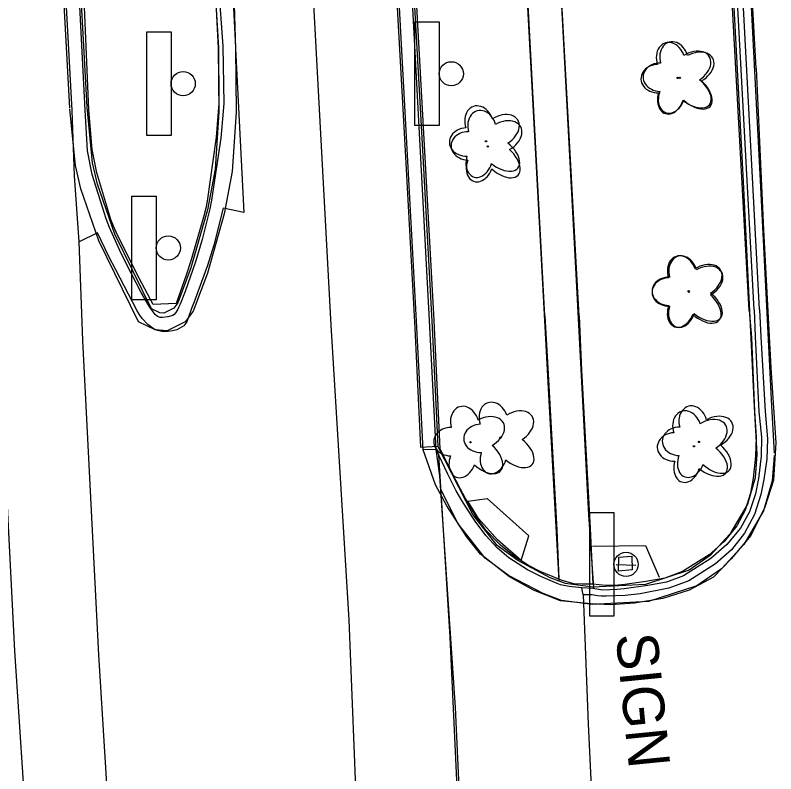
# Model space of a CAD drawing. Extents: x 588843 to 2552415, y 180129 to 269402.
# Drawn here: x 594716.2 to 594826.2, y 184586.7 to 184696.5 of the extents above; entities that cross this region are included whole.
import ezdxf

# ---------------------------------------------------------------- set-up
doc = ezdxf.new("R2010")
doc.units = 0
for name, color, linetype in [('Default', 7, 'Continuous'), ('E_DWY', 7, 'Continuous'), ('E_LAND_Vegetation', 7, 'Continuous'), ('E_MISCPROP_Planter', 7, 'Continuous'), ('E_PATH_Sidewalk', 7, 'Continuous'), ('E_RDWY', 7, 'Continuous'), ('E_RDWY_AsphConc', 7, 'Continuous'), ('E_RDWY_C_and_G', 7, 'Continuous'), ('E_RDWY_PavtEdge', 7, 'Continuous'), ('E_SGN', 7, 'Continuous'), ('E_SGN_Text', 7, 'Continuous'), ('E_STRUCT_Joint', 7, 'Continuous')]:
    doc.layers.add(name, color=color, linetype=linetype)

# ---------------------------------------------------------------- blocks, each defined once
blk = doc.blocks.new('SGN_1')
at = {"layer": 'Default'}
blk.add_lwpolyline([(-3.5, -15), (-10.5, -15), (-10.5, 15), (-3.5, 15)], close=True, dxfattribs=at)
blk.add_circle((0, 0), 3.5, dxfattribs=at)
blk = doc.blocks.new('DTRE_1_1')
at = {"layer": 'Default'}
blk.add_circle((-0.18, 0), 0.183, dxfattribs=at)
for centre, major_axis, ratio in [((-1.87, 5.32), (1.36, -4.98), 0.782863), ((4.06, 2.74), (-5.27, -2.93), 0.691916), ((-5.87, 0.15), (4.93, -0.12), 0.832022), ((3.54, -3.71), (-5.01, 4.58), 0.560249), ((-2.49, -5.24), (1.8, 4.86), 0.716896)]:
    blk.add_ellipse(centre, major_axis=major_axis, ratio=ratio, start_param=1.570796, end_param=4.712389, dxfattribs=at)
blk = doc.blocks.new('DTRE_4')
at = {"layer": 'E_LAND_Vegetation'}
blk.add_circle((-0.6, 0), 0.601, dxfattribs=at)
for centre, major_axis, ratio in [((-6.14, 17.45), (4.46, -16.34), 0.782863), ((13.31, 8.98), (-17.3, -9.61), 0.691916), ((-19.26, 0.5), (16.18, -0.4), 0.832022), ((11.62, -12.16), (-16.44, 15.03), 0.560249), ((-8.18, -17.2), (5.91, 15.93), 0.716896)]:
    blk.add_ellipse(centre, major_axis=major_axis, ratio=ratio, start_param=1.570796, end_param=4.712389, dxfattribs=at)
blk = doc.blocks.new('SIGN_3')
at = {"layer": 'E_SGN'}
blk.add_text('SIGN', height=39.37, dxfattribs=at).set_placement((-56.13, -19.68))

msp = doc.modelspace()

# ---------------------------------------------------------------- linework, layer by layer
at = {"layer": 'E_DWY'}
for points in [[(594823.35, 184688.72), (594822.34, 184707.09), (594821.51, 184721.44), (594820.6, 184737.77), (594819.82, 184751.76), (594819.02, 184762.29), (594817.89, 184766.14), (594816.04, 184769.5), (594814.36, 184771.83), (594812.01, 184774.62), (594809.49, 184776.51), (594807.01, 184777.85), (594804.36, 184779.07), (594801.57, 184779.74), (594799, 184780.2), (594796.53, 184780.25), (594791.54, 184780.11)], [(594820, 184700.38), (594821.46, 184672.4), (594823.08, 184639.78), (594823.47, 184632.92)], [(594822.5, 184700.51), (594823.95, 184672.53), (594825.57, 184639.92), (594825.96, 184633.06)], [(594823.35, 184688.72), (594824.43, 184665.41), (594825.5, 184645.45), (594826.2, 184634.6), (594825.88, 184629.16), (594824.62, 184625.26), (594822.61, 184621.18), (594819.74, 184617.79), (594817.17, 184615.12), (594813.67, 184613.24), (594809.86, 184612.06), (594805.78, 184611.37), (594802.31, 184611.16), (594799.42, 184611.26), (594795.05, 184611.7), (594791.14, 184613.24), (594787.65, 184615.21), (594783.48, 184618.49), (594781.43, 184621.03), (594778.6, 184625.44), (594776.95, 184628.49), (594775.2, 184633.55)], [(594823.47, 184632.92), (594823.21, 184629.51), (594822.13, 184625.72), (594819.54, 184621.34), (594816.71, 184618.26), (594813.66, 184616.17), (594807.33, 184614.09), (594799.74, 184613.7), (594795.79, 184614.21), (594793.58, 184615.05), (594788.86, 184617.53), (594785.9, 184619.71), (594782.37, 184624.2), (594777.31, 184634.09)], [(594825.96, 184632.73), (594825.68, 184629.07), (594824.44, 184624.73), (594821.56, 184619.85), (594818.36, 184616.36), (594814.78, 184613.9), (594807.79, 184611.61), (594799.64, 184611.19), (594795.18, 184611.77), (594792.55, 184612.77), (594787.53, 184615.4), (594784.14, 184617.9), (594780.26, 184622.84), (594777.72, 184627.81)]]:
    msp.add_lwpolyline(points, dxfattribs=at)
at = {"layer": 'E_MISCPROP_Planter'}
msp.add_lwpolyline([(594799.67, 184619.64), (594807.33, 184619.74), (594809.32, 184615.14)], dxfattribs=at)
at = {"layer": 'E_PATH_Sidewalk'}
for points in [[(594797.74, 184652.91), (594794.94, 184703.55), (594793.4, 184731.28), (594796.14, 184735.68), (594795.81, 184750.1), (594792.41, 184753.56), (594791.37, 184777.06), (594786.45, 184776.63)], [(594792.8, 184652.96), (594790.08, 184703.35), (594788.47, 184732.25), (594791.3, 184737.24), (594790.98, 184748.34), (594787.5, 184752.99), (594786.45, 184776.63)], [(594791.25, 184776.72), (594786.56, 184776.42), (594787.4, 184753.25), (594787.66, 184752.35), (594790.93, 184748.04), (594791.31, 184736.87), (594788.45, 184731.85), (594788.53, 184729.27), (594790.77, 184688.8), (594793.22, 184643.35), (594794.8, 184614.59)], [(594791.18, 184776.71), (594792.42, 184753.24), (594795.34, 184750.57), (594795.67, 184749.96), (594796.29, 184736.37), (594796.13, 184735.8), (594793.18, 184731.22), (594794.7, 184706.82), (594797.33, 184658.05), (594799.1, 184624.16), (594799.83, 184613.6)], [(594792.8, 184652.96), (594793.24, 184645.36), (594794.5, 184622.01), (594794.8, 184614.83)], [(594797.74, 184652.91), (594798.07, 184645.09), (594799.35, 184622.2), (594799.72, 184614.11)]]:
    msp.add_lwpolyline(points, dxfattribs=at)
at = {"layer": 'E_RDWY'}
msp.add_lwpolyline([(594777.4, 184632.83), (594779.06, 184606.45), (594780.67, 184571.28), (594781.19, 184555.56), (594782.21, 184523.33), (594782.74, 184513.75), (594784.36, 184495.78), (594784.28, 184494.37)], dxfattribs=at)
at = {"layer": 'E_RDWY_AsphConc'}
for points in [[(594705.7, 184575.19), (594717.98, 184575.83), (594729.93, 184576.63), (594728.28, 184603.88), (594725.93, 184649.38), (594725.41, 184663.64)], [(594781.64, 184555.76), (594781.37, 184563.82), (594779.87, 184596.3), (594777.6, 184629.78), (594777.08, 184633.63)], [(594789.34, 184617.54), (594785.96, 184620.52), (594783.2, 184623.61), (594781.65, 184626.13), (594784.42, 184626.52), (594790.45, 184621.12)], [(594789.34, 184617.54), (594790.45, 184621.12)], [(594798.34, 184612.59), (594799.04, 184593.94), (594799.76, 184578.72), (594799.79, 184578.23)]]:
    msp.add_lwpolyline(points, dxfattribs=at)
msp.add_lwpolyline([(594805.42, 184616.19), (594803.46, 184616), (594803.48, 184618.03), (594805.36, 184618.17)], close=True, dxfattribs=at)
at = {"layer": 'E_RDWY_C_and_G'}
for points in [[(594764.27, 184831.13), (594766.46, 184789.1), (594769.36, 184734.71), (594772.55, 184677.72)], [(594766.76, 184831.26), (594768.96, 184789.23), (594771.86, 184734.85), (594775.04, 184677.86)], [(594777.08, 184633.63), (594775.2, 184633.55), (594774.21, 184652.19), (594771.49, 184702.97), (594768.71, 184753.45), (594765.95, 184803.81)], [(594778.76, 184630.05), (594777.08, 184633.63), (594776.1, 184652.26), (594773.41, 184702.94), (594770.48, 184753.24), (594767.8, 184803.8)], [(594779.34, 184630.27), (594777.65, 184633.73), (594776.77, 184652.29), (594773.99, 184703.02), (594771.16, 184753.32), (594768.38, 184803.92)], [(594724.06, 184683), (594721.37, 184732.51), (594718.42, 184791.96)], [(594726.55, 184683.13), (594723.86, 184732.64), (594720.92, 184792.08)], [(594740.42, 184780.08), (594743.46, 184732.19), (594745.52, 184691.69)], [(594742.92, 184780.24), (594745.96, 184732.33), (594748.01, 184691.82)], [(594747.72, 184701.19), (594748.03, 184691.58), (594749.24, 184667.92), (594746.25, 184668.52), (594744.91, 184663.2), (594744.91, 184663.2), (594743.96, 184660.24), (594743.96, 184660.24), (594742.03, 184654.99), (594741.68, 184654.03), (594741.68, 184654.03), (594741.22, 184652.78), (594741.22, 184652.78), (594740.98, 184652.11), (594740.98, 184652.11), (594740.55, 184651.52), (594740.55, 184651.52), (594739.54, 184650.94), (594739.54, 184650.94), (594738.93, 184650.76), (594738.93, 184650.76), (594738.31, 184650.67), (594738.31, 184650.67), (594737.39, 184650.68), (594737.39, 184650.68), (594736.74, 184650.82), (594736.74, 184650.82), (594736.1, 184651.14), (594736.1, 184651.14), (594735.36, 184651.72), (594735.36, 184651.72), (594734.54, 184652.59), (594734.54, 184652.59), (594734.09, 184653.19), (594734.09, 184653.19), (594733.77, 184653.75), (594733.77, 184653.75), (594730.71, 184659.59), (594730.71, 184659.59), (594729.72, 184661.53), (594729.72, 184661.53), (594728.07, 184664.95), (594728.07, 184664.95), (594725.41, 184663.64), (594724.75, 184673.19), (594724.39, 184682.67), (594723.55, 184698.55)], [(594745.54, 184701.35), (594746.18, 184691.96), (594746.34, 184683.69), (594746.34, 184683.69), (594745.93, 184678.64), (594745.93, 184678.64), (594744.58, 184669.7), (594744.58, 184669.7), (594744.33, 184668.44), (594744.33, 184668.44), (594743.21, 184663.99), (594743.21, 184663.99), (594742.25, 184660.77), (594742.25, 184660.77), (594740.77, 184656.47), (594740.77, 184656.47), (594740.03, 184654.64), (594740.03, 184654.64), (594739.85, 184654.27), (594739.85, 184654.27), (594739.68, 184653.91), (594739.68, 184653.91), (594739.39, 184653.42), (594739.39, 184653.42), (594739.17, 184653.14), (594739.17, 184653.14), (594738.96, 184653.01), (594738.96, 184653.01), (594738.23, 184652.8), (594738.23, 184652.8), (594737.47, 184652.69), (594737.47, 184652.69), (594737.12, 184652.72), (594737.12, 184652.72), (594736.73, 184652.88), (594736.73, 184652.88), (594736.41, 184653.15), (594736.41, 184653.15), (594736.1, 184653.51), (594736.1, 184653.51), (594735.95, 184653.71), (594735.95, 184653.71), (594735.81, 184653.92), (594735.81, 184653.92), (594735.55, 184654.33), (594735.55, 184654.33), (594734.39, 184656.32), (594734.39, 184656.32), (594732.19, 184660.53), (594732.19, 184660.53), (594731.29, 184662.4), (594731.29, 184662.4), (594729.81, 184665.72), (594729.81, 184665.72), (594729.34, 184666.97), (594729.34, 184666.97), (594727.31, 184673.41), (594727.31, 184673.41), (594726.61, 184676.83), (594726.61, 184676.83), (594726.29, 184682.73), (594726.29, 184682.73), (594725.47, 184698.74)], [(594744.99, 184701.39), (594745.56, 184691.72), (594745.6, 184683.7), (594745.6, 184683.7), (594745.21, 184678.8), (594745.21, 184678.8), (594743.93, 184669.55), (594743.93, 184669.55), (594743.72, 184668.51), (594743.72, 184668.51), (594743.38, 184667.22), (594743.38, 184667.22), (594741.61, 184661.06), (594741.61, 184661.06), (594740.9, 184658.84), (594740.9, 184658.84), (594739.45, 184654.73), (594739.45, 184654.73), (594736.13, 184654.6), (594734.1, 184658.41), (594734.1, 184658.41), (594732.88, 184660.79), (594732.88, 184660.79), (594730.77, 184665.08), (594730.77, 184665.08), (594730.37, 184665.92), (594730.37, 184665.92), (594729.99, 184666.89), (594729.99, 184666.89), (594727.99, 184673.66), (594727.99, 184673.66), (594727.3, 184677.04), (594727.3, 184677.04), (594726.83, 184682.74), (594726.83, 184682.74), (594726.13, 184698.83)], [(594822.37, 184653.72), (594819.8, 184700.18)], [(594823.06, 184653.8), (594820.55, 184700.24)], [(594823.84, 184653.88), (594821.39, 184700.32)], [(594748.02, 184691.73), (594748.14, 184682.42), (594747.57, 184673.84), (594746.41, 184667.71), (594743.96, 184659.12), (594741.89, 184653.63), (594740.76, 184652.11), (594738.13, 184650.8), (594736.42, 184650.94), (594734.01, 184652.09), (594728.28, 184663.81), (594725.67, 184671.33), (594724.88, 184674.69), (594724.07, 184682.88)], [(594745.52, 184691.69), (594745.63, 184682.49), (594745.09, 184674.16), (594743.98, 184668.28), (594741.58, 184659.91), (594739.67, 184654.84), (594739.11, 184654.08), (594737.64, 184653.35), (594737.08, 184653.4), (594735.87, 184653.97), (594730.59, 184664.77), (594728.08, 184672.03), (594727.35, 184675.1), (594726.55, 184683.13)], [(594772.55, 184677.72), (594774, 184651.16), (594774.81, 184633.97), (594777.31, 184634.09)], [(594775.04, 184677.86), (594776.5, 184651.29), (594777.31, 184634.09)], [(594823.06, 184653.8), (594823.24, 184649.94), (594823.76, 184639.07), (594824.13, 184635.38), (594824.13, 184635.38), (594824.07, 184632.64), (594824.07, 184632.64), (594823.68, 184629.43), (594823.68, 184629.43), (594823.25, 184627.18), (594823.25, 184627.18), (594822.41, 184624.61), (594821.09, 184622.25), (594821.09, 184622.25), (594819.13, 184619.86), (594816.8, 184617.83), (594816.8, 184617.83), (594812.83, 184615.34), (594812.83, 184615.34), (594810.37, 184614.44), (594810.37, 184614.44), (594807.68, 184613.93), (594807.68, 184613.93), (594804.27, 184613.45), (594804.27, 184613.45), (594803.18, 184613.35), (594803.18, 184613.35), (594801.18, 184613.28), (594801.18, 184613.28), (594799.75, 184613.51), (594798.16, 184613.59), (594796.76, 184613.73), (594796.31, 184613.78), (594795.05, 184614.05), (594795.05, 184614.05), (594794.56, 184614.21), (594794.56, 184614.21), (594792.21, 184615.22), (594792.21, 184615.22), (594790.27, 184616.22), (594790.27, 184616.22), (594787.59, 184617.94), (594787.59, 184617.94), (594785.92, 184619.34), (594785.92, 184619.34), (594784.23, 184621.19), (594784.23, 184621.19), (594782.7, 184623.22), (594782.7, 184623.22), (594782.21, 184623.97), (594782.21, 184623.97), (594780.77, 184626.21), (594780.77, 184626.21), (594779.96, 184627.62), (594779.96, 184627.62), (594778.76, 184630.05), (594778.76, 184630.05)], [(594822.37, 184653.72), (594822.67, 184649.81), (594823.1, 184639.09), (594823.38, 184635.41), (594823.38, 184635.41), (594823.29, 184632.67), (594823.29, 184632.67), (594822.91, 184629.46), (594822.91, 184629.46), (594822.53, 184627.29), (594822.53, 184627.29), (594821.77, 184624.85), (594820.55, 184622.59), (594820.55, 184622.59), (594818.73, 184620.31), (594816.55, 184618.37), (594816.55, 184618.37), (594812.71, 184615.95), (594812.71, 184615.95), (594810.13, 184615.01), (594810.13, 184615.01), (594807.4, 184614.49), (594807.4, 184614.49), (594804.34, 184614.06), (594804.34, 184614.06), (594803.38, 184613.99), (594803.38, 184613.99), (594801.58, 184613.95), (594801.58, 184613.95), (594799.72, 184614.11), (594798.2, 184614.15), (594796.97, 184614.19), (594796.52, 184614.34), (594795.3, 184614.66), (594795.3, 184614.66), (594794.8, 184614.83), (594794.8, 184614.83), (594792.12, 184615.96), (594792.12, 184615.96), (594790.43, 184616.82), (594790.43, 184616.82), (594788.38, 184618.13), (594788.38, 184618.13), (594786.38, 184619.78), (594786.38, 184619.78), (594784.27, 184621.95), (594784.27, 184621.95), (594783.09, 184623.55), (594783.09, 184623.55), (594782.72, 184624.15), (594782.72, 184624.15), (594781.33, 184626.52), (594781.33, 184626.52), (594780.53, 184627.96), (594780.53, 184627.96), (594779.34, 184630.27), (594779.34, 184630.27)], [(594823.84, 184653.88), (594824.03, 184649.92), (594824.65, 184639.12), (594825.01, 184635.15), (594825.01, 184635.15), (594824.89, 184632.19), (594824.89, 184632.19), (594824.47, 184629.29), (594824.47, 184629.29), (594824.04, 184627.09), (594824.04, 184627.09), (594823.1, 184624.19), (594821.67, 184621.51), (594821.67, 184621.51), (594819.78, 184619.09), (594817.49, 184617.05), (594817.49, 184617.05), (594813.61, 184614.61), (594813.61, 184614.61), (594810.72, 184613.55), (594810.72, 184613.55), (594806.6, 184612.72), (594806.6, 184612.72), (594804.43, 184612.48), (594804.43, 184612.48), (594801.65, 184612.38), (594801.65, 184612.38), (594800.93, 184612.41), (594800.93, 184612.41), (594800.41, 184612.46), (594800.41, 184612.46), (594799.62, 184612.56), (594799.62, 184612.56), (594799.16, 184612.59), (594799.16, 184612.59), (594798.34, 184612.59), (594798.34, 184612.59), (594798.16, 184613.59)]]:
    msp.add_lwpolyline(points, dxfattribs=at)
at = {"layer": 'E_RDWY_PavtEdge'}
msp.add_lwpolyline([(594769.3, 184449.63), (594768.81, 184476.19), (594768.17, 184495.11), (594766.41, 184560.33), (594764.46, 184608.96), (594761.88, 184651.59), (594759.18, 184701.67), (594756.97, 184752.3), (594753.92, 184805.39), (594753.11, 184816.97), (594752.39, 184828.97), (594751.91, 184840.99), (594751.91, 184840.99), (594751.86, 184846.91), (594752.06, 184852.84), (594752.06, 184852.84), (594753.49, 184875.84)], dxfattribs=at)
at = {"layer": 'E_SGN'}
msp.add_line((594803.1, 184616.95), (594805.94, 184616.86), dxfattribs=at)
at = {"layer": 'E_STRUCT_Joint'}
msp.add_lwpolyline([(594717.98, 184575.83), (594716.09, 184604.5), (594713.91, 184646.35), (594712.03, 184682.26), (594711.16, 184698.07), (594708.52, 184750.44), (594706.01, 184804.37), (594704.93, 184820.12), (594704.22, 184835.88), (594704.22, 184835.88), (594704.12, 184844.28), (594704.38, 184852.67), (594704.38, 184852.67), (594706.06, 184880.73), (594706.06, 184880.73), (594708.17, 184909.35), (594708.17, 184909.35), (594709.15, 184918.19), (594710.66, 184926.95), (594710.66, 184926.95), (594714.29, 184943.4), (594718.44, 184959.72), (594718.44, 184959.72)], dxfattribs=at)

# ---------------------------------------------------------------- block references
at = {"layer": 'E_LAND_Vegetation', "xscale": 0.15240030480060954, "yscale": 0.15240030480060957, "rotation": 3.4338469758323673}
for p in [(594812.09, 184687.38), (594784.38, 184678.21), (594813.7, 184656.51), (594786.45, 184635.33), (594814.45, 184634.08)]:
    msp.add_blockref('DTRE_4', p, dxfattribs=at)
at = {"layer": 'E_LAND_Vegetation', "xscale": 0.5, "yscale": 0.5}
for p in [(594812.41, 184687.41), (594784.63, 184677.47), (594813.71, 184656.43), (594782.12, 184634.66), (594815.18, 184634.71)]:
    msp.add_blockref('DTRE_1_1', p, dxfattribs=at)
at = {"layer": 'E_SGN', "xscale": 0.5, "yscale": 0.5}
for p in [(594779.25, 184687.98), (594740.46, 184686.55), (594738.3, 184662.78), (594804.54, 184616.99)]:
    msp.add_blockref('SGN_1', p, dxfattribs=at)
at = {"layer": 'E_SGN_Text', "xscale": 0.15240030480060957, "yscale": 0.1524003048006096, "rotation": -84.31519139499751}
msp.add_blockref('SIGN_3', (594806.87, 184598.57), dxfattribs=at)

doc.saveas('drawing.dxf')
